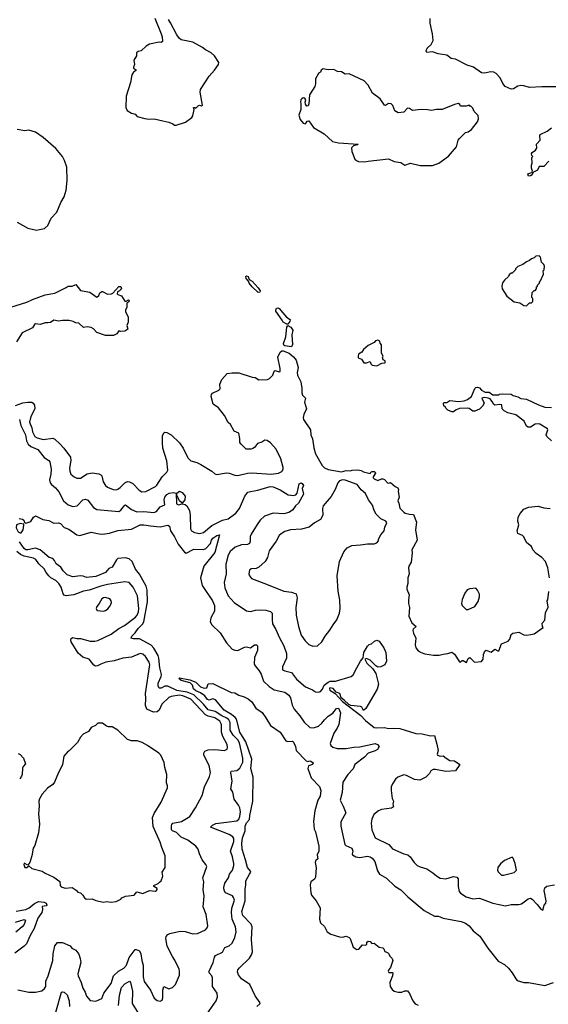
# Model space of a CAD drawing. Extents: x 2086813 to 2278017, y 548126 to 753336.
# Tile 272 of 461: x 2176140 to 2181652, y 657518 to 667781. Entities that reach past the tile are written whole.
import ezdxf

# ---------------------------------------------------------------- set-up
doc = ezdxf.new("R2010")
doc.units = 0

msp = doc.modelspace()

# ---------------------------------------------------------------- linework, layer by layer
at = {"layer": '0CON10XD'}
for points in [[(2177548, 667798), (2177616, 667635), (2177627, 667603), (2177630, 667555), (2177616, 667544), (2177594, 667546), (2177492, 667525), (2177460, 667505), (2177405, 667458), (2177375, 667449), (2177357, 667435), (2177358, 667405), (2177331, 667359), (2177336, 667315), (2177327, 667285), (2177328, 667275), (2177357, 667255), (2177327, 667233), (2177308, 667205), (2177296, 667125), (2177251, 666985), (2177246, 666865), (2177260, 666835), (2177305, 666807), (2177345, 666798), (2177365, 666773), (2177445, 666750), (2177485, 666743), (2177543, 666747), (2177633, 666727), (2177695, 666712), (2177737, 666697), (2177755, 666682), (2177773, 666683), (2177868, 666712), (2177935, 666763), (2177945, 666780), (2177960, 666845), (2177954, 666866), (2177967, 666867), (2177975, 666860), (2178003, 666887), (2178015, 666890), (2178035, 666882), (2178045, 666890), (2178022, 667025), (2178026, 667054), (2178116, 667194), (2178173, 667255), (2178212, 667315), (2178217, 667335), (2178171, 667405), (2178135, 667436), (2178076, 667466), (2178045, 667492), (2177945, 667548), (2177825, 667572), (2177805, 667586), (2177778, 667625), (2177712, 667748), (2177693, 667783)], [(2181765, 667080), (2181585, 667080), (2181457, 667073), (2181395, 667093), (2181365, 667094), (2181335, 667089), (2181288, 667062), (2181265, 667057), (2181202, 667085), (2181179, 667115), (2181151, 667175), (2181109, 667219), (2181085, 667234), (2181052, 667238), (2180985, 667224), (2180955, 667226), (2180872, 667285), (2180805, 667308), (2180685, 667368), (2180638, 667375), (2180595, 667412), (2180505, 667426), (2180445, 667446), (2180385, 667438), (2180379, 667455), (2180388, 667485), (2180429, 667521), (2180452, 667565), (2180445, 667635), (2180419, 667745), (2180421, 667795)], [(2180445, 666262), (2180510, 666285), (2180610, 666360), (2180694, 666456), (2180713, 666525), (2180725, 666542), (2180790, 666605), (2180817, 666613), (2180850, 666635), (2180912, 666715), (2180923, 666747), (2180922, 666782), (2180880, 666825), (2180865, 666860), (2180845, 666880), (2180835, 666880), (2180825, 666890), (2180795, 666880), (2180735, 666880), (2180728, 666898), (2180715, 666908), (2180675, 666898), (2180546, 666844), (2180485, 666844), (2180435, 666834), (2180392, 666842), (2180325, 666844), (2180235, 666833), (2180205, 666854), (2180185, 666858), (2180145, 666817), (2180085, 666812), (2180051, 666831), (2180032, 666885), (2180013, 666903), (2179985, 666908), (2179955, 666888), (2179945, 666890), (2179900, 666955), (2179819, 667015), (2179775, 667098), (2179733, 667143), (2179575, 667217), (2179534, 667214), (2179495, 667237), (2179455, 667242), (2179415, 667262), (2179355, 667260), (2179305, 667268), (2179284, 667256), (2179276, 667234), (2179255, 667220), (2179226, 667165), (2179224, 667114), (2179216, 667085), (2179162, 666998), (2179156, 666904), (2179148, 666882), (2179135, 666880), (2179121, 666901), (2179118, 666922), (2179124, 666945), (2179114, 666964), (2179095, 666966), (2179083, 666957), (2179072, 666945), (2179067, 666925), (2179072, 666905), (2179072, 666845), (2179052, 666785), (2179065, 666740), (2179095, 666703), (2179120, 666695), (2179137, 666723), (2179155, 666728), (2179205, 666659), (2179315, 666590), (2179402, 666512), (2179465, 666498), (2179670, 666485), (2179662, 666475), (2179622, 666465), (2179601, 666445), (2179605, 666408), (2179636, 666326), (2179652, 666312), (2179674, 666304), (2179735, 666298), (2179775, 666308), (2179985, 666332), (2180045, 666304), (2180115, 666291), (2180155, 666266), (2180215, 666286), (2180317, 666263), (2180445, 666262)], [(2176315, 665587), (2176345, 665593), (2176398, 665605), (2176433, 665637), (2176467, 665713), (2176526, 665775), (2176569, 665875), (2176605, 665935), (2176625, 666005), (2176635, 666105), (2176630, 666245), (2176608, 666315), (2176586, 666355), (2176517, 666437), (2176384, 666554), (2176305, 666610), (2176235, 666630), (2176195, 666624), (2176115, 666638)], [(2181658, 666305), (2181605, 666250), (2181558, 666252), (2181538, 666212), (2181492, 666188), (2181482, 666165), (2181465, 666153), (2181445, 666150), (2181440, 666175), (2181480, 666190), (2181488, 666202), (2181477, 666235), (2181477, 666265), (2181482, 666285), (2181480, 666345), (2181490, 666355), (2181480, 666365), (2181478, 666385), (2181485, 666398), (2181518, 666422), (2181532, 666442), (2181530, 666485), (2181568, 666525), (2181562, 666575), (2181567, 666583), (2181641, 666619), (2181686, 666654)], [(2176115, 665672), (2176225, 665608), (2176315, 665587)], [(2181425, 664800), (2181455, 664830), (2181475, 664830), (2181490, 664845), (2181490, 664875), (2181480, 664885), (2181483, 664937), (2181505, 664960), (2181515, 664960), (2181530, 664975), (2181530, 664995), (2181540, 665005), (2181540, 665015), (2181560, 665035), (2181560, 665045), (2181572, 665058), (2181602, 665128), (2181600, 665165), (2181610, 665175), (2181612, 665212), (2181605, 665230), (2181580, 665255), (2181570, 665305), (2181555, 665320), (2181523, 665317), (2181505, 665300), (2181475, 665290), (2181455, 665270), (2181425, 665258), (2181385, 665230), (2181335, 665210), (2181310, 665185), (2181310, 665175), (2181275, 665140), (2181265, 665140), (2181245, 665120), (2181236, 665104), (2181194, 665066), (2181173, 665037), (2181168, 665005), (2181172, 664975), (2181221, 664901), (2181295, 664842), (2181355, 664830), (2181395, 664802), (2181425, 664800)], [(2178625, 664939), (2178563, 664995), (2178534, 665034), (2178527, 665057), (2178500, 665085), (2178498, 665105), (2178505, 665110), (2178522, 665105), (2178533, 665073), (2178565, 665054), (2178628, 664985), (2178649, 664955), (2178645, 664940), (2178625, 664939)], [(2176046, 664784), (2176214, 664836), (2176275, 664866), (2176405, 664912), (2176505, 664930), (2176625, 664988), (2176645, 665002), (2176686, 665004), (2176725, 665020), (2176775, 664958), (2176872, 664942), (2176945, 664888), (2176965, 664908), (2176977, 664933), (2176995, 664948), (2177005, 664948), (2177055, 664920), (2177096, 664924), (2177110, 664930), (2177175, 665000), (2177195, 665000), (2177200, 664975), (2177180, 664955), (2177160, 664945), (2177158, 664925), (2177162, 664915), (2177203, 664903), (2177235, 664848), (2177252, 664848), (2177275, 664860), (2177282, 664855), (2177279, 664841), (2177258, 664825), (2177258, 664785), (2177242, 664755), (2177242, 664735), (2177272, 664685), (2177272, 664628), (2177258, 664595), (2177266, 664554), (2177235, 664533), (2177195, 664532), (2177173, 664537), (2177153, 664507), (2177119, 664491), (2177035, 664490), (2176945, 664522), (2176909, 664559), (2176885, 664572), (2176845, 664580), (2176805, 664573), (2176757, 664617), (2176725, 664621), (2176696, 664636), (2176655, 664644), (2176585, 664647), (2176545, 664638), (2176495, 664648), (2176460, 664625), (2176435, 664620), (2176405, 664623), (2176355, 664604), (2176305, 664611), (2176294, 664605), (2176272, 664568), (2176165, 664516), (2176108, 664425)], [(2178925, 664607), (2178887, 664627), (2178878, 664648), (2178812, 664742), (2178810, 664755), (2178818, 664775), (2178832, 664778), (2178845, 664772), (2178922, 664682), (2178962, 664655), (2178957, 664635), (2178935, 664608), (2178925, 664607)], [(2178975, 664370), (2178905, 664382), (2178895, 664390), (2178890, 664405), (2178916, 664474), (2178924, 664575), (2178935, 664592), (2178967, 664577), (2178989, 664545), (2178979, 664495), (2178986, 664395), (2178975, 664370)], [(2179865, 664172), (2179915, 664200), (2179950, 664205), (2179950, 664225), (2179930, 664235), (2179922, 664255), (2179930, 664275), (2179912, 664305), (2179912, 664392), (2179898, 664408), (2179895, 664430), (2179875, 664442), (2179850, 664435), (2179835, 664418), (2179774, 664386), (2179725, 664342), (2179706, 664314), (2179674, 664296), (2179668, 664275), (2179670, 664255), (2179705, 664242), (2179730, 664205), (2179756, 664204), (2179795, 664220), (2179800, 664195), (2179815, 664180), (2179865, 664172)], [(2176095, 663761), (2176172, 663788), (2176225, 663796), (2176265, 663793), (2176279, 663785), (2176294, 663764), (2176297, 663725), (2176255, 663645), (2176242, 663585), (2176266, 663526), (2176275, 663485), (2176299, 663435), (2176321, 663421), (2176385, 663404), (2176485, 663420), (2176508, 663408), (2176559, 663359), (2176601, 663315), (2176670, 663220), (2176673, 663185), (2176658, 663108), (2176662, 663075), (2176675, 663044), (2176707, 663015), (2176735, 663002), (2176774, 663004), (2176842, 663048), (2176895, 663059), (2176965, 663047), (2176987, 663037), (2176998, 663025), (2177011, 662965), (2177034, 662925), (2177055, 662910), (2177115, 662884), (2177145, 662881), (2177165, 662889), (2177189, 662905), (2177235, 662955), (2177264, 662966), (2177285, 662963), (2177320, 662945), (2177385, 662878), (2177415, 662859), (2177455, 662864), (2177555, 662914), (2177571, 662929), (2177624, 663015), (2177673, 663065), (2177684, 663086), (2177675, 663182), (2177634, 663314), (2177629, 663375), (2177630, 663445), (2177642, 663475), (2177655, 663482), (2177675, 663480), (2177718, 663455), (2177805, 663369), (2177844, 663315), (2177895, 663213), (2177925, 663182), (2177986, 663166), (2178028, 663145), (2178142, 663075), (2178176, 663046), (2178195, 663039), (2178295, 663059), (2178325, 663056), (2178384, 663034), (2178415, 663030), (2178515, 663054), (2178565, 663059), (2178763, 663043), (2178838, 663055), (2178875, 663073), (2178888, 663095), (2178887, 663113), (2178864, 663205), (2178813, 663303), (2178755, 663372), (2178720, 663395), (2178695, 663397), (2178665, 663378), (2178618, 663365), (2178588, 663322), (2178570, 663310), (2178554, 663304), (2178500, 663305), (2178449, 663355), (2178436, 663375), (2178436, 663415), (2178425, 663470), (2178375, 663492), (2178338, 663562), (2178314, 663584), (2178276, 663656), (2178212, 663735), (2178158, 663775), (2178138, 663855), (2178140, 663875), (2178151, 663889), (2178215, 663918), (2178232, 663935), (2178228, 663982), (2178248, 664032), (2178305, 664092), (2178355, 664100), (2178425, 664100), (2178565, 664054), (2178595, 664051), (2178635, 664028), (2178725, 664030), (2178745, 664041), (2178778, 664075), (2178794, 664116), (2178805, 664123), (2178845, 664110), (2178856, 664114), (2178856, 664145), (2178832, 664265), (2178855, 664314), (2178875, 664330), (2178889, 664329), (2178950, 664305), (2178995, 664268), (2179023, 664233), (2179043, 664155), (2179034, 664105), (2179037, 664077), (2179071, 664005), (2179082, 663942), (2179081, 663891), (2179089, 663869), (2179119, 663835), (2179109, 663795), (2179131, 663725), (2179104, 663666), (2179097, 663635), (2179101, 663615), (2179171, 663505), (2179176, 663455), (2179193, 663413), (2179207, 663317), (2179224, 663255), (2179293, 663133), (2179320, 663110), (2179355, 663091), (2179495, 663067), (2179545, 663083), (2179585, 663078), (2179607, 663087), (2179665, 663088), (2179702, 663082), (2179725, 663068), (2179795, 663050), (2179802, 663065), (2179815, 663073), (2179835, 663073), (2179847, 663065), (2179849, 663055), (2179827, 663015), (2179827, 663005), (2179837, 662995), (2179875, 662979), (2179914, 662996), (2179926, 662996), (2179945, 662988), (2179975, 662953), (2179985, 662950), (2180007, 662957), (2180054, 662914), (2180083, 662903), (2180090, 662885), (2180087, 662865), (2180098, 662805), (2180082, 662765), (2180095, 662740)], [(2181685, 663390), (2181636, 663435), (2181628, 663455), (2181647, 663505), (2181645, 663517), (2181565, 663564), (2181545, 663568), (2181515, 663564), (2181467, 663533), (2181443, 663533), (2181426, 663546), (2181400, 663595), (2181315, 663661), (2181230, 663685), (2181190, 663705), (2181172, 663725), (2181167, 663767), (2181145, 663770), (2181095, 663763), (2181080, 663775), (2181075, 663790), (2181045, 663828), (2181025, 663837), (2180985, 663842), (2180960, 663835), (2180982, 663785), (2180966, 663754), (2180935, 663720), (2180885, 663702), (2180865, 663702), (2180827, 663727), (2180805, 663732), (2180725, 663728), (2180690, 663715), (2180665, 663692), (2180645, 663692), (2180605, 663710), (2180582, 663732), (2180578, 663748), (2180562, 663752), (2180560, 663785), (2180565, 663790), (2180595, 663790), (2180625, 663813), (2180715, 663800), (2180775, 663808), (2180809, 663821), (2180851, 663855), (2180885, 663937), (2180895, 663948), (2180915, 663950), (2180933, 663943), (2180955, 663920), (2180995, 663900), (2181035, 663898), (2181075, 663872), (2181135, 663870), (2181143, 663877), (2181175, 663882), (2181265, 663877), (2181284, 663864), (2181335, 663850), (2181364, 663834), (2181425, 663824), (2181549, 663765), (2181615, 663743), (2181685, 663739)], [(2176137, 663615), (2176152, 663552), (2176202, 663455), (2176212, 663392), (2176228, 663358), (2176255, 663334), (2176330, 663300), (2176396, 663216), (2176445, 663186), (2176455, 663173), (2176469, 663095), (2176466, 663045), (2176451, 662985), (2176458, 662955), (2176472, 662935), (2176515, 662901), (2176549, 662859), (2176596, 662765), (2176646, 662726), (2176693, 662707)], [(2176693, 662707), (2176740, 662715), (2176800, 662775), (2176825, 662784), (2176852, 662772), (2176910, 662695), (2176945, 662677), (2177175, 662654), (2177195, 662667), (2177235, 662722), (2177245, 662724), (2177305, 662675), (2177361, 662651), (2177435, 662655), (2177540, 662645), (2177565, 662656), (2177605, 662703), (2177653, 662725), (2177646, 662776), (2177655, 662804), (2177675, 662831), (2177700, 662845), (2177745, 662852), (2177770, 662845), (2177774, 662735), (2177795, 662726), (2177835, 662734), (2177865, 662727), (2177883, 662713), (2177912, 662665), (2177919, 662615), (2177922, 662475), (2177932, 662452), (2177962, 662435), (2178015, 662426), (2178055, 662437), (2178145, 662509), (2178255, 662564), (2178315, 662580), (2178395, 662636), (2178432, 662685), (2178487, 662815), (2178520, 662855), (2178545, 662865), (2178624, 662876), (2178753, 662915), (2178782, 662912), (2178855, 662882), (2178938, 662828), (2178995, 662820), (2179020, 662830), (2179034, 662846), (2179055, 662942), (2179075, 662952), (2179085, 662948), (2179100, 662925), (2179084, 662895), (2179100, 662835), (2179047, 662743), (2179015, 662715), (2178985, 662668), (2178947, 662643), (2178895, 662630), (2178782, 662638), (2178693, 662607), (2178648, 662565), (2178615, 662521), (2178553, 662417), (2178543, 662395), (2178542, 662345), (2178535, 662321), (2178515, 662311), (2178452, 662308), (2178387, 662283), (2178335, 662237), (2178315, 662200), (2178291, 662105), (2178292, 662005), (2178272, 661915), (2178278, 661858), (2178314, 661775), (2178376, 661706), (2178505, 661618), (2178545, 661612), (2178600, 661625), (2178649, 661629), (2178705, 661626), (2178755, 661611), (2178774, 661594), (2178771, 661525), (2178777, 661485), (2178812, 661425), (2178848, 661338), (2178893, 661253), (2178922, 661175), (2178922, 661125), (2178882, 661035), (2178881, 661005), (2178903, 660993), (2178975, 660978), (2179025, 660906), (2179119, 660829), (2179193, 660795), (2179225, 660774), (2179255, 660772), (2179275, 660779), (2179298, 660802), (2179315, 660844), (2179355, 660876), (2179378, 660885), (2179433, 660887), (2179596, 660935), (2179616, 660954), (2179655, 661024), (2179695, 661096), (2179721, 661129), (2179730, 661185), (2179765, 661252), (2179785, 661270), (2179810, 661275), (2179838, 661305), (2179865, 661313), (2179889, 661305), (2179936, 661235), (2179957, 661185), (2179965, 661095), (2179949, 661055), (2179905, 661037), (2179875, 661034), (2179855, 661046), (2179795, 661106), (2179755, 661122), (2179740, 661115), (2179760, 661075), (2179822, 661015), (2179853, 660965), (2179881, 660855), (2179867, 660803), (2179775, 660642), (2179748, 660602), (2179725, 660580), (2179706, 660616), (2179694, 660624), (2179592, 660632), (2179572, 660642), (2179525, 660689), (2179493, 660713), (2179479, 660759), (2179440, 660770), (2179410, 660810), (2179375, 660818), (2179370, 660805), (2179375, 660791), (2179429, 660759), (2179505, 660675), (2179698, 660528), (2179745, 660478), (2179835, 660404), (2179865, 660399), (2179944, 660404), (2179985, 660393), (2180035, 660398), (2180105, 660392), (2180272, 660342), (2180335, 660336), (2180425, 660318), (2180465, 660320), (2180491, 660231), (2180503, 660165), (2180492, 660125), (2180498, 660115), (2180525, 660106), (2180555, 660107), (2180588, 660085), (2180625, 660060), (2180675, 660057), (2180728, 660018), (2180685, 659950), (2180585, 659944), (2180475, 659966), (2180450, 659965), (2180428, 659952), (2180413, 659925), (2180376, 659884), (2180314, 659856), (2180255, 659861), (2180175, 659903), (2180145, 659910), (2180082, 659885), (2180060, 659865), (2180027, 659815), (2180013, 659785), (2180012, 659745), (2180023, 659665), (2180037, 659635), (2180032, 659605), (2180038, 659575), (2180018, 659562), (2179911, 659549), (2179880, 659535), (2179833, 659497), (2179813, 659447), (2179804, 659405), (2179812, 659335), (2179848, 659255), (2179989, 659185), (2180011, 659161), (2180027, 659137), (2180145, 659086), (2180188, 659075), (2180213, 659055), (2180252, 658995), (2180285, 658966), (2180315, 658951), (2180385, 658931), (2180449, 658889), (2180485, 658856), (2180525, 658834), (2180585, 658826), (2180665, 658850), (2180697, 658845), (2180711, 658825), (2180713, 658745), (2180724, 658694), (2180738, 658678), (2180795, 658639), (2180865, 658619), (2180935, 658623), (2181075, 658572), (2181205, 658546), (2181265, 658560), (2181345, 658560), (2181374, 658566), (2181442, 658618), (2181465, 658626), (2181485, 658613), (2181535, 658558), (2181575, 658511), (2181595, 658498), (2181608, 658552), (2181626, 658574), (2181631, 658595), (2181610, 658705), (2181615, 658733), (2181635, 658749), (2181715, 658764)], [(2179195, 661251), (2179245, 661253), (2179292, 661295), (2179326, 661354), (2179375, 661417), (2179408, 661475), (2179448, 661525), (2179476, 661595), (2179482, 661645), (2179479, 661731), (2179461, 661825), (2179451, 661985), (2179476, 662135), (2179519, 662235), (2179553, 662275), (2179605, 662301), (2179694, 662306), (2179765, 662319), (2179835, 662318), (2179865, 662328), (2179882, 662348), (2179883, 662367), (2179905, 662410), (2179942, 662455), (2179948, 662492), (2179967, 662537), (2179958, 662555), (2179905, 662580), (2179858, 662628), (2179836, 662665), (2179820, 662720), (2179778, 662778), (2179745, 662842), (2179702, 662882), (2179658, 662935), (2179535, 662983), (2179505, 662984), (2179475, 662974), (2179456, 662954), (2179430, 662885), (2179389, 662811), (2179303, 662715), (2179296, 662685), (2179301, 662615), (2179278, 662572), (2179215, 662537), (2179157, 662493), (2179078, 662472), (2178965, 662465), (2178905, 662445), (2178867, 662423), (2178847, 662403), (2178815, 662346), (2178742, 662245), (2178724, 662175), (2178698, 662132), (2178635, 662076), (2178605, 662061), (2178553, 662057), (2178536, 662045), (2178531, 662005), (2178536, 661985), (2178558, 661955), (2178715, 661899), (2178894, 661824), (2178975, 661815), (2179023, 661795), (2179033, 661755), (2179018, 661655), (2179022, 661575), (2179047, 661455), (2179075, 661367), (2179116, 661306), (2179155, 661269), (2179195, 661251)], [(2177835, 662740), (2177807, 662765), (2177780, 662825), (2177780, 662845), (2177805, 662867), (2177835, 662854), (2177865, 662815), (2177863, 662775), (2177835, 662740)], [(2180095, 662740), (2180105, 662690), (2180145, 662648), (2180158, 662638), (2180205, 662628), (2180248, 662625), (2180276, 662545), (2180267, 662465), (2180283, 662355), (2180230, 662255), (2180232, 662225), (2180222, 662125), (2180198, 662085), (2180194, 662066), (2180200, 662005), (2180186, 661965), (2180188, 661905), (2180176, 661865), (2180177, 661845), (2180201, 661785), (2180193, 661735), (2180193, 661695), (2180203, 661655), (2180198, 661565), (2180228, 661495), (2180273, 661455), (2180243, 661427), (2180239, 661415), (2180246, 661385), (2180270, 661335), (2180262, 661265), (2180272, 661235), (2180295, 661204), (2180325, 661184), (2180365, 661170), (2180456, 661156), (2180515, 661157), (2180555, 661169), (2180605, 661173), (2180645, 661187), (2180675, 661169), (2180725, 661088), (2180735, 661088), (2180755, 661102), (2180765, 661102), (2180781, 661091), (2180798, 661082), (2180816, 661124), (2180835, 661132), (2180884, 661084), (2180955, 661090), (2180973, 661115), (2180977, 661165), (2180991, 661199), (2181005, 661208), (2181055, 661190), (2181095, 661220), (2181125, 661202), (2181135, 661203), (2181164, 661276), (2181235, 661303), (2181249, 661325), (2181265, 661372), (2181283, 661387), (2181345, 661398), (2181395, 661370), (2181425, 661366), (2181468, 661372), (2181505, 661380), (2181600, 661445), (2181590, 661455), (2181588, 661492), (2181617, 661523), (2181623, 661597), (2181652, 661658), (2181640, 661725), (2181648, 661735), (2181658, 661822)], [(2181663, 661965), (2181646, 662066), (2181623, 662135), (2181585, 662176), (2181525, 662217), (2181490, 662255), (2181475, 662290), (2181429, 662329), (2181394, 662394), (2181384, 662404), (2181334, 662424), (2181328, 662455), (2181346, 662516), (2181333, 662555), (2181337, 662595), (2181357, 662635), (2181395, 662680), (2181445, 662699), (2181545, 662710), (2181605, 662694), (2181670, 662685)], [(2176135, 662583), (2176168, 662575), (2176182, 662565), (2176191, 662541), (2176203, 662533), (2176255, 662550), (2176284, 662595), (2176305, 662609), (2176382, 662572), (2176445, 662562), (2176495, 662533), (2176545, 662536), (2176565, 662530), (2176605, 662488), (2176651, 662471), (2176735, 662411), (2176766, 662404), (2176885, 662440), (2176969, 662421), (2177005, 662419), (2177075, 662430), (2177165, 662458), (2177305, 662472), (2177395, 662515), (2177435, 662516), (2177504, 662504), (2177605, 662496), (2177685, 662513), (2177703, 662503), (2177713, 662455), (2177755, 662392), (2177794, 662314), (2177860, 662230), (2177875, 662221), (2177955, 662262), (2178055, 662260), (2178081, 662269), (2178130, 662320), (2178141, 662355), (2178155, 662377), (2178194, 662405), (2178225, 662410), (2178175, 662226), (2178060, 662085), (2178026, 661965), (2178042, 661885), (2178152, 661722), (2178170, 661675), (2178170, 661615), (2178133, 661545), (2178126, 661505), (2178143, 661473), (2178231, 661391), (2178296, 661285), (2178355, 661221), (2178385, 661209), (2178415, 661206), (2178485, 661242), (2178505, 661244), (2178545, 661234), (2178590, 661265), (2178610, 661265), (2178620, 661255), (2178621, 661205), (2178588, 661132), (2178584, 661065), (2178594, 661045), (2178638, 660995), (2178659, 660959), (2178681, 660885), (2178741, 660831), (2178795, 660795), (2178905, 660771), (2178945, 660740), (2178965, 660714), (2178982, 660635), (2179003, 660593), (2179061, 660525), (2179105, 660459), (2179165, 660404), (2179205, 660399), (2179255, 660418), (2179292, 660448), (2179318, 660485), (2179355, 660520), (2179406, 660554), (2179445, 660600), (2179465, 660604), (2179484, 660555), (2179466, 660435), (2179449, 660395), (2179416, 660345), (2179378, 660235), (2179386, 660215), (2179405, 660200), (2179450, 660185), (2179505, 660186)], [(2176145, 662431), (2176155, 662432), (2176177, 662463), (2176184, 662514), (2176182, 662522), (2176145, 662529), (2176108, 662515), (2176102, 662485), (2176125, 662444), (2176145, 662431)], [(2178093, 657415), (2178190, 657555), (2178204, 657595), (2178198, 657635), (2178151, 657705), (2178151, 657795), (2178144, 657815), (2178116, 657845), (2178116, 657865), (2178157, 657955), (2178171, 658009), (2178182, 658028), (2178255, 658060), (2178279, 658111), (2178325, 658129), (2178355, 658155), (2178383, 658215), (2178398, 658275), (2178391, 658325), (2178356, 658405), (2178347, 658475), (2178351, 658519), (2178380, 658605), (2178371, 658631), (2178358, 658648), (2178285, 658680), (2178272, 658705), (2178268, 658735), (2178278, 658782), (2178316, 658835), (2178327, 658875), (2178358, 658915), (2178372, 658965), (2178374, 658985), (2178360, 659055), (2178339, 659115), (2178373, 659215), (2178374, 659245), (2178361, 659265), (2178325, 659288), (2178128, 659365), (2178149, 659385), (2178186, 659404), (2178297, 659415), (2178405, 659432), (2178425, 659448), (2178436, 659476), (2178442, 659525), (2178436, 659565), (2178423, 659595), (2178377, 659655), (2178361, 659731), (2178341, 659765), (2178356, 659845), (2178340, 659935), (2178345, 659947), (2178405, 659955), (2178435, 659980), (2178467, 660043), (2178467, 660085), (2178432, 660245), (2178414, 660275), (2178365, 660325), (2178333, 660375), (2178334, 660455), (2178321, 660485), (2178301, 660501), (2178248, 660525), (2178179, 660569), (2178105, 660589), (2178056, 660646), (2177955, 660745), (2177885, 660773), (2177779, 660789), (2177685, 660834), (2177655, 660833), (2177615, 660815), (2177595, 660815), (2177585, 660837), (2177584, 660865), (2177614, 660935), (2177617, 660955), (2177600, 661025), (2177592, 661125), (2177583, 661153), (2177539, 661229), (2177510, 661260), (2177389, 661329), (2177325, 661329), (2177303, 661335), (2177308, 661355), (2177345, 661389), (2177375, 661434), (2177421, 661479), (2177436, 661504), (2177473, 661713), (2177468, 661835), (2177459, 661875), (2177390, 662000), (2177347, 662055), (2177312, 662135), (2177282, 662162), (2177245, 662171), (2177164, 662166), (2177149, 662151), (2177105, 662076), (2177071, 662059), (2177035, 662020), (2176934, 661976), (2176838, 661968), (2176802, 661982), (2176775, 661985), (2176695, 661974), (2176635, 661996), (2176595, 662036), (2176569, 662075), (2176519, 662109), (2176502, 662145), (2176485, 662164), (2176447, 662177), (2176355, 662255), (2176305, 662271), (2176226, 662254), (2176205, 662256), (2176185, 662270), (2176137, 662337)], [(2176119, 657669), (2176235, 657644), (2176305, 657646), (2176370, 657660), (2176398, 657682), (2176411, 657705), (2176411, 657759), (2176437, 657815), (2176484, 657975), (2176488, 658045), (2176505, 658128), (2176536, 658164), (2176585, 658164), (2176668, 658128), (2176685, 658104), (2176725, 658082), (2176755, 658041), (2176772, 657995), (2176776, 657955), (2176748, 657835), (2176750, 657815), (2176781, 657745), (2176798, 657685), (2176824, 657645), (2176835, 657602), (2176875, 657557), (2176935, 657551), (2176995, 657578), (2177018, 657635), (2177093, 657735), (2177117, 657815), (2177170, 657865), (2177225, 657896), (2177254, 657925), (2177283, 658007), (2177345, 658089), (2177355, 658090), (2177388, 658075), (2177404, 658045), (2177413, 657975), (2177428, 657925), (2177426, 657805), (2177438, 657755), (2177504, 657664), (2177543, 657583), (2177575, 657557), (2177605, 657550), (2177625, 657562), (2177632, 657585), (2177632, 657665), (2177642, 657705), (2177695, 657680), (2177735, 657694), (2177766, 657724), (2177808, 657822), (2177808, 657865), (2177802, 657885), (2177759, 657979), (2177734, 658015), (2177678, 658125), (2177664, 658205), (2177667, 658225), (2177684, 658245), (2177705, 658255), (2177815, 658279), (2177866, 658276), (2177945, 658254), (2177995, 658256), (2178076, 658295), (2178096, 658315), (2178103, 658335), (2178086, 658455), (2178054, 658535), (2178064, 658645), (2178054, 658715), (2178059, 658795), (2178048, 658835), (2178091, 658955), (2178082, 658975), (2178043, 659023), (2178014, 659085), (2178002, 659135), (2177975, 659166), (2177895, 659230), (2177825, 659259), (2177775, 659310), (2177734, 659325), (2177724, 659336), (2177722, 659378), (2177726, 659394), (2177738, 659405), (2177826, 659424), (2177913, 659477), (2177974, 659565), (2178044, 659695), (2178068, 659785), (2178119, 659891), (2178129, 659935), (2178115, 660007), (2178059, 660115), (2178059, 660135), (2178069, 660155), (2178105, 660170), (2178175, 660173), (2178275, 660164), (2178304, 660176), (2178308, 660195), (2178304, 660225), (2178259, 660309), (2178245, 660355), (2178245, 660435), (2178228, 660468), (2178175, 660505), (2178105, 660522), (2178076, 660536), (2177925, 660700), (2177842, 660735), (2177805, 660739), (2177718, 660725), (2177695, 660716), (2177623, 660645), (2177593, 660585), (2177573, 660567), (2177535, 660564), (2177465, 660596), (2177453, 660633), (2177457, 660705), (2177453, 660757), (2177497, 661055), (2177489, 661085), (2177452, 661145), (2177425, 661169), (2177395, 661175), (2177305, 661137), (2177215, 661127), (2177125, 661100), (2177037, 661083), (2176985, 661064), (2176953, 661045), (2176932, 661042), (2176912, 661052), (2176864, 661114), (2176797, 661137), (2176749, 661179), (2176677, 661295), (2176673, 661315), (2176678, 661332), (2176695, 661342), (2176735, 661330), (2176775, 661330), (2176875, 661302), (2176925, 661304), (2176955, 661311), (2177095, 661375), (2177175, 661435), (2177233, 661467), (2177347, 661553), (2177366, 661575), (2177380, 661610), (2177384, 661645), (2177369, 661775), (2177322, 661865), (2177283, 661915), (2177235, 661922), (2177055, 661894), (2176985, 661877), (2176866, 661836), (2176805, 661826), (2176705, 661786), (2176625, 661776), (2176605, 661784), (2176595, 661796), (2176572, 661865), (2176547, 661905), (2176518, 661935), (2176466, 661965), (2176445, 661985), (2176415, 662020), (2176395, 662058), (2176340, 662110), (2176310, 662155), (2176285, 662169), (2176185, 662190), (2176148, 662208), (2176109, 662239)], [(2177014, 661616), (2177035, 661624), (2177060, 661640), (2177085, 661670), (2177096, 661705), (2177094, 661725), (2177079, 661745), (2177035, 661758), (2177015, 661755), (2176996, 661745), (2176970, 661695), (2176944, 661665), (2176938, 661645), (2176943, 661625), (2176952, 661622), (2177014, 661616)], [(2180815, 661634), (2180885, 661663), (2180919, 661715), (2180933, 661765), (2180933, 661793), (2180914, 661835), (2180895, 661854), (2180835, 661850), (2180805, 661838), (2180783, 661805), (2180753, 661737), (2180747, 661697), (2180755, 661676), (2180794, 661635), (2180815, 661634)], [(2178614, 657496), (2178645, 657522), (2178647, 657535), (2178597, 657607), (2178538, 657725), (2178453, 657783), (2178421, 657825), (2178410, 657855), (2178414, 657876), (2178432, 657898), (2178535, 657998), (2178558, 658035), (2178567, 658065), (2178558, 658195), (2178565, 658325), (2178552, 658355), (2178468, 658445), (2178457, 658485), (2178492, 658598), (2178490, 658720), (2178497, 658765), (2178497, 658805), (2178535, 658875), (2178549, 658895), (2178548, 658905), (2178514, 658944), (2178496, 659025), (2178461, 659135), (2178455, 659195), (2178465, 659252), (2178490, 659325), (2178490, 659375), (2178505, 659408), (2178537, 659445), (2178539, 659485), (2178570, 659635), (2178574, 659884), (2178550, 659975), (2178561, 660075), (2178498, 660255), (2178437, 660355), (2178399, 660489), (2178388, 660508), (2178350, 660540), (2178272, 660585), (2178183, 660693), (2178155, 660702), (2178115, 660690), (2178098, 660695), (2178070, 660735), (2178025, 660765), (2177976, 660785), (2177951, 660805), (2177943, 660843), (2177919, 660869), (2177825, 660892), (2177798, 660915), (2177805, 660920), (2177915, 660900), (2177975, 660876), (2178027, 660827), (2178065, 660814), (2178093, 660817), (2178105, 660860), (2178155, 660862), (2178345, 660768), (2178384, 660766), (2178425, 660741), (2178482, 660722), (2178522, 660702), (2178561, 660671), (2178602, 660605), (2178670, 660560), (2178705, 660504), (2178755, 660424), (2178856, 660356), (2178915, 660266), (2178935, 660258), (2178985, 660260), (2178995, 660252), (2179016, 660205), (2179024, 660164), (2179128, 660055), (2179145, 660048), (2179164, 660056), (2179175, 660054), (2179201, 660035), (2179192, 660018), (2179152, 660005), (2179143, 659975), (2179180, 659880), (2179265, 659787), (2179279, 659745), (2179272, 659688), (2179250, 659645), (2179218, 659535), (2179202, 659428), (2179211, 659345), (2179224, 659315), (2179258, 659165), (2179259, 659115), (2179243, 659075), (2179247, 659053), (2179248, 659035), (2179226, 659014), (2179220, 658995), (2179230, 658945), (2179225, 658845), (2179215, 658824), (2179176, 658794), (2179168, 658765), (2179175, 658680), (2179182, 658655), (2179230, 658595), (2179272, 658525), (2179266, 658405), (2179277, 658367), (2179319, 658329), (2179346, 658275), (2179385, 658248), (2179475, 658220), (2179505, 658217), (2179545, 658227), (2179576, 658216), (2179586, 658205), (2179616, 658115), (2179655, 658091), (2179678, 658092), (2179715, 658137), (2179750, 658135), (2179760, 658145), (2179758, 658165), (2179775, 658177), (2179795, 658172), (2179813, 658153), (2179837, 658157), (2179890, 658115), (2179925, 658106), (2179936, 658095), (2179947, 658067), (2179975, 658058), (2179986, 658046), (2180003, 658015), (2180023, 657995), (2180030, 657975), (2180007, 657903), (2179986, 657874), (2179982, 657862), (2179989, 657849), (2180025, 657850), (2180030, 657845), (2180028, 657815), (2180000, 657745), (2180004, 657705), (2180025, 657673), (2180046, 657656), (2180085, 657646), (2180124, 657646), (2180155, 657658), (2180185, 657658), (2180205, 657630), (2180238, 657555), (2180262, 657522), (2180295, 657509)], [(2177015, 658582), (2177045, 658588), (2177095, 658584), (2177145, 658590), (2177196, 658614), (2177205, 658628), (2177245, 658646), (2177334, 658656), (2177361, 658689), (2177425, 658674), (2177493, 658703), (2177555, 658699), (2177565, 658704), (2177573, 658715), (2177572, 658725), (2177540, 658745), (2177538, 658755), (2177585, 658778), (2177599, 658791), (2177614, 658806), (2177632, 658855), (2177627, 658895), (2177658, 658945), (2177656, 659065), (2177621, 659151), (2177605, 659209), (2177533, 659373), (2177526, 659464), (2177543, 659507), (2177614, 659625), (2177680, 659775), (2177681, 659795), (2177671, 659825), (2177674, 659915), (2177654, 659985), (2177648, 660038), (2177612, 660115), (2177592, 660135), (2177472, 660215), (2177416, 660246), (2177365, 660263), (2177305, 660266), (2177265, 660279), (2177165, 660374), (2177105, 660412), (2177065, 660410), (2177045, 660417), (2177005, 660448), (2176955, 660448), (2176930, 660425), (2176885, 660402), (2176858, 660362), (2176802, 660335), (2176775, 660302), (2176744, 660246), (2176655, 660160), (2176644, 660156), (2176600, 660105), (2176587, 660015), (2176543, 659935), (2176504, 659835), (2176485, 659810), (2176430, 659770), (2176375, 659710), (2176345, 659660), (2176339, 659635), (2176344, 659585), (2176336, 659505), (2176348, 659395), (2176336, 659305), (2176297, 659175), (2176280, 659145), (2176267, 659065), (2176247, 658995), (2176225, 658970), (2176185, 658990), (2176183, 658975), (2176193, 658945), (2176215, 658944), (2176235, 658960), (2176268, 658935), (2176376, 658906), (2176405, 658884), (2176495, 658844), (2176559, 658799), (2176562, 658755), (2176573, 658743), (2176615, 658729), (2176687, 658737), (2176728, 658708), (2176746, 658686), (2176775, 658680), (2176800, 658655), (2176815, 658628), (2176834, 658614), (2176895, 658617), (2176935, 658600), (2177015, 658582)], [(2179505, 660186), (2179545, 660183), (2179625, 660199), (2179685, 660202), (2179845, 660237), (2179871, 660225), (2179888, 660205), (2179870, 660175), (2179845, 660160), (2179774, 660135), (2179736, 660094), (2179635, 660018), (2179617, 659973), (2179561, 659915), (2179511, 659835), (2179503, 659725), (2179482, 659645), (2179514, 659584), (2179539, 659515), (2179490, 659420), (2179488, 659375), (2179531, 659185), (2179539, 659175), (2179605, 659145), (2179614, 659115), (2179606, 659085), (2179610, 659075), (2179645, 659056), (2179685, 659050), (2179765, 659062), (2179795, 659055), (2179815, 659042), (2179844, 659005), (2179870, 658910), (2179892, 658875), (2179965, 658832), (2180051, 658751), (2180115, 658711), (2180188, 658638), (2180356, 658496), (2180465, 658437), (2180506, 658436), (2180555, 658416), (2180742, 658382), (2180787, 658365), (2180828, 658335), (2180870, 658285), (2180938, 658228), (2181022, 658102), (2181128, 657968), (2181194, 657934), (2181236, 657895), (2181276, 657845), (2181312, 657782), (2181328, 657765), (2181395, 657746), (2181446, 657744), (2181615, 657714), (2181705, 657746)], [(2176123, 660133), (2176145, 660121), (2176179, 660085), (2176202, 660025), (2176175, 659996), (2176169, 659981), (2176167, 659915), (2176159, 659895), (2176140, 659870)], [(2181185, 658864), (2181295, 658891), (2181320, 658915), (2181305, 658987), (2181285, 659043), (2181275, 659053), (2181195, 659016), (2181155, 658983), (2181126, 658944), (2181121, 658915), (2181128, 658898), (2181164, 658864), (2181185, 658864)], [(2176105, 658489), (2176205, 658507), (2176238, 658525), (2176295, 658570), (2176335, 658589), (2176395, 658583), (2176415, 658572), (2176424, 658555), (2176415, 658544), (2176373, 658537), (2176379, 658505), (2176370, 658475), (2176330, 658415), (2176291, 658309), (2176248, 658235), (2176210, 658150), (2176185, 658123), (2176089, 658051)], [(2176095, 658373), (2176185, 658402), (2176199, 658395), (2176185, 658350), (2176165, 658324), (2176100, 658270)], [(2177171, 657505), (2177181, 657615), (2177201, 657695), (2177235, 657731), (2177285, 657758), (2177296, 657746), (2177317, 657655), (2177314, 657525), (2177382, 657415)], [(2176516, 657435), (2176577, 657643), (2176585, 657648), (2176605, 657643), (2176635, 657617), (2176655, 657555), (2176660, 657495)]]:
    msp.add_lwpolyline(points, dxfattribs=at)

doc.saveas('drawing.dxf')
